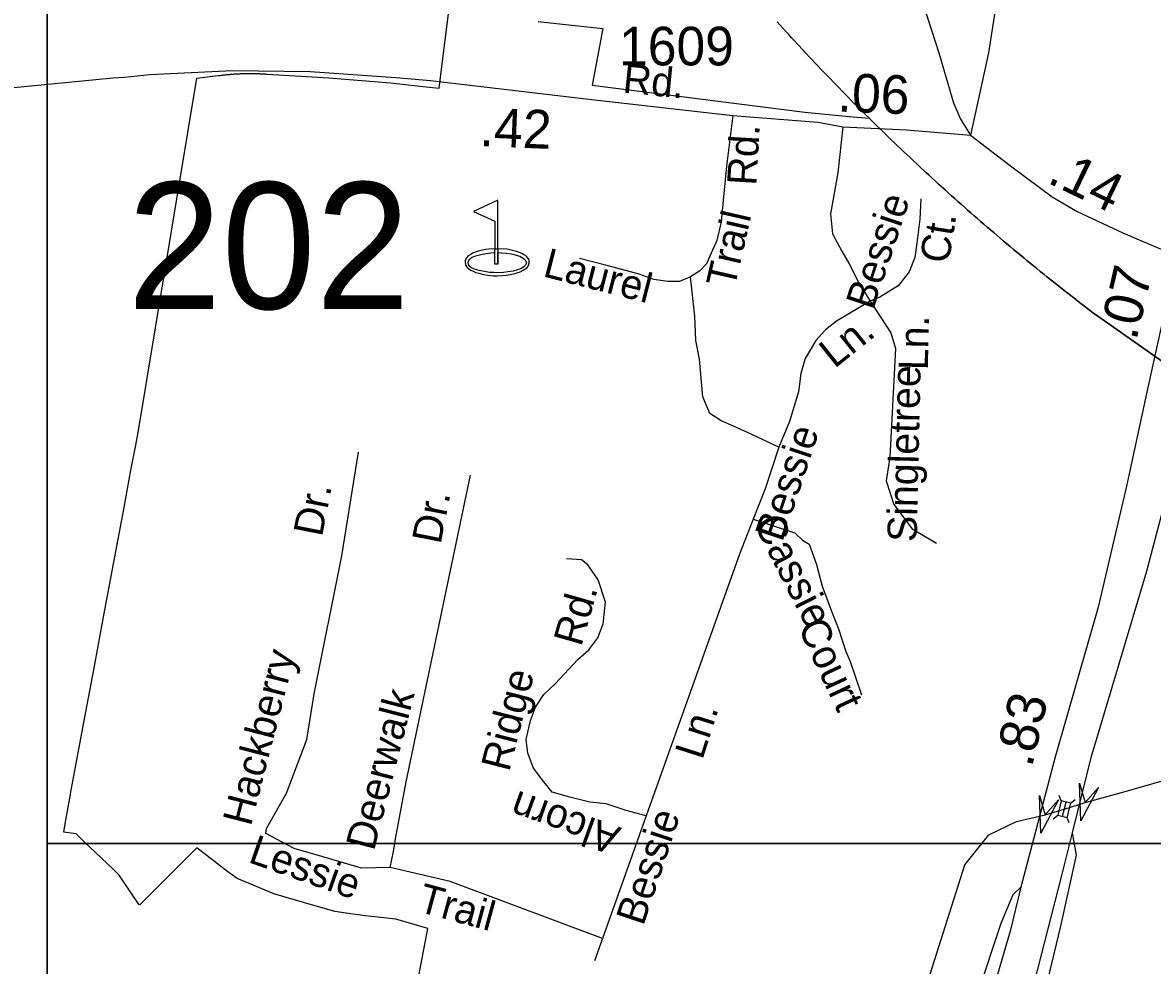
# Model space of a CAD drawing. Extents: x 2220236 to 2384410, y 720751 to 894131.
# Drawn here: x 2329728 to 2333388, y 816580 to 819633 of the extents above; entities that cross this region are included whole.
import ezdxf

# ---------------------------------------------------------------- set-up
doc = ezdxf.new("R2010")
doc.units = 0
doc.layers.add('Default', color=7, linetype='Continuous')

msp = doc.modelspace()

# ---------------------------------------------------------------- linework, layer by layer
at = {"layer": 'Default'}
for p, q in [((2333092.9, 817112.8), (2333086.1, 817130.4)), ((2333096.5, 817062.9), (2333108.2, 817109)), ((2333123.2, 817105.2), (2333137.6, 817117.3)), ((2333066.8, 817054.7), (2333081.2, 817066.8)), ((2333118.7, 817041.5), (2333111.8, 817059.1)), ((2331606.2, 816666.5), (2331580.5, 816594.5))]:
    msp.add_line(p, q, dxfattribs=at)
for points in [[(2329807.7, 835464.4), (2346103.7, 835464.4), (2346103.7, 816974.9), (2329807.7, 816974.9), (2329807.7, 835464.4)], [(2325398.9, 823881.8), (2329807.7, 823881.8), (2329807.7, 815539.8), (2325398.9, 815539.8), (2325398.9, 823881.8)], [(2331590.2, 821249.6), (2331707.7, 821214.3), (2331831.6, 821152.7), (2331883.8, 821119.4), (2331934.3, 821083.9), (2331968.4, 821056.3), (2332037.3, 820977), (2332090.4, 820877.6), (2332124.8, 820832), (2332227.6, 820679.2), (2332282.7, 820589.8), (2332401.5, 820336.8), (2332434.6, 820282.3), (2332452.8, 820245.9), (2332470.7, 820214), (2332551.1, 820028.4), (2332610.9, 819807.8), (2332650.2, 819678.1), (2332695.9, 819534.8), (2332743.7, 819372.6), (2332766.8, 819319.7), (2332798.6, 819268.1)], [(2332934.6, 819897.7), (2332903.2, 819846.5), (2332899.9, 819813.4), (2332856.9, 819535.5), (2332798.6, 819268.1)], [(2330991, 816439.2), (2331041.2, 816699.2), (2330937, 816729.7), (2330838, 816739.9), (2330776.2, 816748.9), (2330775, 816749.1), (2330739.2, 816754.3), (2330637.8, 816784), (2330542, 816811.5), (2330539.2, 816812.6), (2330423.5, 816861), (2330392.8, 816883.2), (2330292.8, 816960.2), (2330193.2, 816861.3), (2330175, 816843.4), (2330168, 816836.6), (2330128.2, 816796.9), (2330108.5, 816777.1), (2330106, 816776.5), (2330079, 816816.3), (2330041.2, 816872.2), (2330020.8, 816891.8), (2329926.5, 816981.5), (2329901, 817005.9), (2329861.5, 817010.9), (2329866.8, 817045.1), (2329868.5, 817056.3), (2329873, 817080.4), (2329880.8, 817121.9), (2329883, 817133.6), (2329884.5, 817142.1), (2329937, 817423.2), (2329958.2, 817537.2), (2329991.2, 817713.8), (2330022.5, 817880.8), (2330056.5, 818062.4), (2330079, 818183.5), (2330094.2, 818264.6), (2330104.2, 818318.3), (2330292.2, 819452.6), (2330361.8, 819461.1), (2330364.2, 819461.4), (2330366.8, 819461.8), (2330369.2, 819462.1), (2330371.8, 819462.4), (2330374.2, 819462.8), (2330376.5, 819463), (2330379, 819463.3), (2330381.5, 819463.6), (2330384, 819463.9), (2330386.5, 819464.1), (2330389, 819464.4), (2330391.5, 819464.6), (2330394, 819464.9), (2330396.5, 819465.1), (2330399, 819465.3), (2330401.5, 819465.5), (2330404, 819465.8), (2330406.5, 819465.9), (2330409, 819466.1), (2330411.5, 819466.3), (2330414, 819466.5), (2330416.5, 819466.6), (2330419, 819466.8), (2330421.5, 819466.9), (2330423, 819467), (2330424, 819467.1), (2330426.5, 819467.2), (2330429, 819467.3), (2330431.5, 819467.4), (2330434, 819467.6), (2330436.5, 819467.6), (2330439, 819467.8), (2330441.5, 819467.8), (2330444, 819467.9), (2330446.5, 819467.9), (2330449, 819468), (2330451.5, 819468.1), (2330454, 819468.1), (2330459, 819468.1), (2330461.5, 819468.2), (2330466.5, 819468.2), (2330469, 819468.1), (2330474, 819468.1), (2330476.5, 819468.1), (2330479, 819468), (2330481.5, 819468), (2330484, 819467.9), (2330486.5, 819467.9), (2330489, 819467.8), (2330491.5, 819467.7), (2330494, 819467.6), (2330496.5, 819467.5), (2330499, 819467.4), (2330501.5, 819467.2), (2330504, 819467.1), (2330506.5, 819467), (2330509, 819466.9), (2330511.5, 819466.7), (2330514, 819466.6), (2330516.5, 819466.4), (2330520, 819466.2), (2330719.5, 819453.7), (2330919.8, 819437.5), (2331034.8, 819425.1), (2331077.5, 819420.4), (2331085.5, 819482.1), (2331109, 819669.9)], [(2330991, 816439.2), (2331041.2, 816699.2), (2330937, 816729.7), (2330838, 816739.9), (2330776.2, 816748.9), (2330775, 816749.1), (2330739.2, 816754.3), (2330637.8, 816784), (2330542, 816811.5), (2330539.2, 816812.6), (2330423.5, 816861), (2330392.8, 816883.2), (2330292.8, 816960.2), (2330193.2, 816861.3), (2330175, 816843.4), (2330168, 816836.6), (2330128.2, 816796.9), (2330108.5, 816777.1), (2330106, 816776.5), (2330079, 816816.3), (2330041.2, 816872.2), (2330020.8, 816891.8), (2329926.5, 816981.5), (2329901, 817005.9), (2329861.5, 817010.9), (2329866.8, 817045.1), (2329868.5, 817056.3), (2329873, 817080.4), (2329880.8, 817121.9), (2329883, 817133.6), (2329884.5, 817142.1), (2329937, 817423.2), (2329958.2, 817537.2), (2329991.2, 817713.8), (2330022.5, 817880.8), (2330056.5, 818062.4), (2330079, 818183.5), (2330094.2, 818264.6), (2330104.2, 818318.3), (2330292.2, 819452.6), (2330361.8, 819461.1), (2330364.2, 819461.4), (2330366.8, 819461.8), (2330369.2, 819462.1), (2330371.8, 819462.4), (2330374.2, 819462.8), (2330376.5, 819463), (2330379, 819463.3), (2330381.5, 819463.6), (2330384, 819463.9), (2330386.5, 819464.1), (2330389, 819464.4), (2330391.5, 819464.6), (2330394, 819464.9), (2330396.5, 819465.1), (2330399, 819465.3), (2330401.5, 819465.5), (2330404, 819465.8), (2330406.5, 819465.9), (2330409, 819466.1), (2330411.5, 819466.3), (2330414, 819466.5), (2330416.5, 819466.6), (2330419, 819466.8), (2330421.5, 819466.9), (2330423, 819467), (2330424, 819467.1), (2330426.5, 819467.2), (2330429, 819467.3), (2330431.5, 819467.4), (2330434, 819467.6), (2330436.5, 819467.6), (2330439, 819467.8), (2330441.5, 819467.8), (2330444, 819467.9), (2330446.5, 819467.9), (2330449, 819468), (2330451.5, 819468.1), (2330454, 819468.1), (2330459, 819468.1), (2330461.5, 819468.2), (2330466.5, 819468.2), (2330469, 819468.1), (2330474, 819468.1), (2330476.5, 819468.1), (2330479, 819468), (2330481.5, 819468), (2330484, 819467.9), (2330486.5, 819467.9), (2330489, 819467.8), (2330491.5, 819467.7), (2330494, 819467.6), (2330496.5, 819467.5), (2330499, 819467.4), (2330501.5, 819467.2), (2330504, 819467.1), (2330506.5, 819467), (2330509, 819466.9), (2330511.5, 819466.7), (2330514, 819466.6), (2330516.5, 819466.4), (2330520, 819466.2), (2330719.5, 819453.7), (2330919.8, 819437.5), (2331034.8, 819425.1), (2331077.5, 819420.4), (2331085.5, 819482.1), (2331109, 819669.9)], [(2331398.2, 819636.1), (2331507.5, 819624.3), (2331607.8, 819613.5), (2331573, 819430.2), (2332261.5, 819342.6), (2332405.8, 819329.1), (2332471, 819323.1), (2332472, 819321.9), (2332530.5, 819264.6), (2332532, 819263.2), (2332536.2, 819259.1), (2332542, 819253.4), (2332552.2, 819243.8), (2332562.2, 819234.1), (2332572.5, 819224.4), (2332582.5, 819214.8), (2332603, 819195.6), (2332613.2, 819186), (2332623.5, 819176.4), (2332633.8, 819166.9), (2332654.2, 819147.9), (2332656, 819146.3), (2332664.5, 819138.4), (2332674.8, 819128.9), (2332685, 819119.4), (2332695.5, 819110), (2332705.8, 819100.6), (2332709, 819097.8), (2332716.2, 819091.2), (2332726.5, 819081.8), (2332737, 819072.5), (2332747.5, 819063.1), (2332758, 819053.8), (2332768.5, 819044.6), (2332778.8, 819035.2), (2332789.2, 819026), (2332796, 819020.3), (2332800, 819016.8), (2332810.5, 819007.6), (2332821, 818998.4), (2332831.5, 818989.2), (2332842.2, 818980.1), (2332852.8, 818970.9), (2332856.8, 818967.6), (2332863.5, 818961.8), (2332874, 818952.7), (2332884.8, 818943.6), (2332895.2, 818934.6), (2332906, 818925.5), (2332927.5, 818907.5), (2332938.2, 818898.5), (2332949, 818889.6), (2332959.8, 818880.6), (2332971.2, 818871.6), (2332981.2, 818862.8), (2332992.2, 818853.9), (2333003, 818845.1), (2333014, 818836.2), (2333024.8, 818827.4), (2333035.8, 818818.6), (2333046.5, 818809.9), (2333068.5, 818792.4), (2333079.5, 818783.7), (2333090.5, 818775), (2333101.2, 818766.3), (2333112.2, 818757.6), (2333123.5, 818749), (2333134.5, 818740.4), (2333145.5, 818731.8), (2333156.5, 818723.2), (2333167.8, 818714.7), (2333178.8, 818706.2), (2333189.8, 818697.6), (2333201, 818689.2), (2333203.5, 818687.3), (2333676.8, 818355.7)], [(2331398.2, 819636.1), (2331507.5, 819624.3), (2331607.8, 819613.5), (2331573, 819430.2), (2332261.5, 819342.6), (2332405.8, 819329.1), (2332471, 819323.1), (2332472, 819321.9), (2332530.5, 819264.6), (2332532, 819263.2), (2332536.2, 819259.1), (2332542, 819253.4), (2332552.2, 819243.8), (2332562.2, 819234.1), (2332572.5, 819224.4), (2332582.5, 819214.8), (2332603, 819195.6), (2332613.2, 819186), (2332623.5, 819176.4), (2332633.8, 819166.9), (2332654.2, 819147.9), (2332656, 819146.3), (2332664.5, 819138.4), (2332674.8, 819128.9), (2332685, 819119.4), (2332695.5, 819110), (2332705.8, 819100.6), (2332709, 819097.8), (2332716.2, 819091.2), (2332726.5, 819081.8), (2332737, 819072.5), (2332747.5, 819063.1), (2332758, 819053.8), (2332768.5, 819044.6), (2332778.8, 819035.2), (2332789.2, 819026), (2332796, 819020.3), (2332800, 819016.8), (2332810.5, 819007.6), (2332821, 818998.4), (2332831.5, 818989.2), (2332842.2, 818980.1), (2332852.8, 818970.9), (2332856.8, 818967.6), (2332863.5, 818961.8), (2332874, 818952.7), (2332884.8, 818943.6), (2332895.2, 818934.6), (2332906, 818925.5), (2332927.5, 818907.5), (2332938.2, 818898.5), (2332949, 818889.6), (2332959.8, 818880.6), (2332971.2, 818871.6), (2332981.2, 818862.8), (2332992.2, 818853.9), (2333003, 818845.1), (2333014, 818836.2), (2333024.8, 818827.4), (2333035.8, 818818.6), (2333046.5, 818809.9), (2333068.5, 818792.4), (2333079.5, 818783.7), (2333090.5, 818775), (2333101.2, 818766.3), (2333112.2, 818757.6), (2333123.5, 818749), (2333134.5, 818740.4), (2333145.5, 818731.8), (2333156.5, 818723.2), (2333167.8, 818714.7), (2333178.8, 818706.2), (2333189.8, 818697.6), (2333201, 818689.2), (2333203.5, 818687.3), (2333676.8, 818355.7)], [(2333676.8, 818355.7), (2333203.5, 818687.3), (2333201, 818689.2), (2333189.8, 818697.6), (2333178.8, 818706.2), (2333167.8, 818714.7), (2333156.5, 818723.2), (2333145.5, 818731.8), (2333134.5, 818740.4), (2333123.5, 818749), (2333112.2, 818757.6), (2333101.2, 818766.3), (2333090.5, 818775), (2333079.5, 818783.7), (2333068.5, 818792.4), (2333046.5, 818809.9), (2333035.8, 818818.6), (2333024.8, 818827.4), (2333014, 818836.2), (2333003, 818845.1), (2332992.2, 818853.9), (2332981.2, 818862.8), (2332971.2, 818871.6), (2332959.8, 818880.6), (2332949, 818889.6), (2332938.2, 818898.5), (2332927.5, 818907.5), (2332906, 818925.5), (2332895.2, 818934.6), (2332884.8, 818943.6), (2332874, 818952.7), (2332863.5, 818961.8), (2332856.8, 818967.6), (2332852.8, 818970.9), (2332842.2, 818980.1), (2332831.5, 818989.2), (2332821, 818998.4), (2332810.5, 819007.6), (2332800, 819016.8), (2332796, 819020.3), (2332789.2, 819026), (2332778.8, 819035.2), (2332768.5, 819044.6), (2332758, 819053.8), (2332747.5, 819063.1), (2332737, 819072.5), (2332726.5, 819081.8), (2332716.2, 819091.2), (2332709, 819097.8), (2332705.8, 819100.6), (2332695.5, 819110), (2332685, 819119.4), (2332674.8, 819128.9), (2332664.5, 819138.4), (2332656, 819146.3), (2332654.2, 819147.9), (2332633.8, 819166.9), (2332623.5, 819176.4), (2332613.2, 819186), (2332603, 819195.6), (2332582.5, 819214.8), (2332572.5, 819224.4), (2332562.2, 819234.1), (2332552.2, 819243.8), (2332542, 819253.4), (2332536.2, 819259.1), (2332532, 819263.2), (2332530.5, 819264.6), (2332472, 819321.9), (2332471, 819323.1), (2332462, 819331.7), (2332457.5, 819336.1), (2332452, 819341.6), (2332442, 819351.4), (2332432.2, 819361.4), (2332422.2, 819371.3), (2332412.5, 819381.2), (2332402.8, 819391.2), (2332392.8, 819401.2), (2332383, 819411.1), (2332373.2, 819421.2), (2332363.5, 819431.2), (2332353.8, 819441.2), (2332344, 819451.4), (2332334.2, 819461.4), (2332324.5, 819471.5), (2332315, 819481.6), (2332305.2, 819491.8), (2332295.5, 819501.9), (2332286, 819512.1), (2332276.5, 819522.3), (2332266.8, 819532.5), (2332263.5, 819536.1), (2332257.2, 819542.8), (2332238.2, 819563.2), (2332228.8, 819573.5), (2332219.2, 819583.8), (2332209.8, 819594.1), (2332200.2, 819604.5), (2332191, 819614.8), (2332181.5, 819625.2), (2332172, 819635.6)], [(2333676.8, 818355.7), (2333203.5, 818687.3), (2333201, 818689.2), (2333189.8, 818697.6), (2333178.8, 818706.2), (2333167.8, 818714.7), (2333156.5, 818723.2), (2333145.5, 818731.8), (2333134.5, 818740.4), (2333123.5, 818749), (2333112.2, 818757.6), (2333101.2, 818766.3), (2333090.5, 818775), (2333079.5, 818783.7), (2333068.5, 818792.4), (2333046.5, 818809.9), (2333035.8, 818818.6), (2333024.8, 818827.4), (2333014, 818836.2), (2333003, 818845.1), (2332992.2, 818853.9), (2332981.2, 818862.8), (2332971.2, 818871.6), (2332959.8, 818880.6), (2332949, 818889.6), (2332938.2, 818898.5), (2332927.5, 818907.5), (2332906, 818925.5), (2332895.2, 818934.6), (2332884.8, 818943.6), (2332874, 818952.7), (2332863.5, 818961.8), (2332856.8, 818967.6), (2332852.8, 818970.9), (2332842.2, 818980.1), (2332831.5, 818989.2), (2332821, 818998.4), (2332810.5, 819007.6), (2332800, 819016.8), (2332796, 819020.3), (2332789.2, 819026), (2332778.8, 819035.2), (2332768.5, 819044.6), (2332758, 819053.8), (2332747.5, 819063.1), (2332737, 819072.5), (2332726.5, 819081.8), (2332716.2, 819091.2), (2332709, 819097.8), (2332705.8, 819100.6), (2332695.5, 819110), (2332685, 819119.4), (2332674.8, 819128.9), (2332664.5, 819138.4), (2332656, 819146.3), (2332654.2, 819147.9), (2332633.8, 819166.9), (2332623.5, 819176.4), (2332613.2, 819186), (2332603, 819195.6), (2332582.5, 819214.8), (2332572.5, 819224.4), (2332562.2, 819234.1), (2332552.2, 819243.8), (2332542, 819253.4), (2332536.2, 819259.1), (2332532, 819263.2), (2332530.5, 819264.6), (2332472, 819321.9), (2332471, 819323.1), (2332462, 819331.7), (2332457.5, 819336.1), (2332452, 819341.6), (2332442, 819351.4), (2332432.2, 819361.4), (2332422.2, 819371.3), (2332412.5, 819381.2), (2332402.8, 819391.2), (2332392.8, 819401.2), (2332383, 819411.1), (2332373.2, 819421.2), (2332363.5, 819431.2), (2332353.8, 819441.2), (2332344, 819451.4), (2332334.2, 819461.4), (2332324.5, 819471.5), (2332315, 819481.6), (2332305.2, 819491.8), (2332295.5, 819501.9), (2332286, 819512.1), (2332276.5, 819522.3), (2332266.8, 819532.5), (2332263.5, 819536.1), (2332257.2, 819542.8), (2332238.2, 819563.2), (2332228.8, 819573.5), (2332219.2, 819583.8), (2332209.8, 819594.1), (2332200.2, 819604.5), (2332191, 819614.8), (2332181.5, 819625.2), (2332172, 819635.6)], [(2328738.8, 819385.7), (2328917.1, 819382.2), (2328965, 819384.6), (2329169, 819386.9), (2329428.8, 819397.7), (2329654.4, 819418.1), (2330019.9, 819454.1), (2330057.8, 819456.4), (2330139.7, 819465.2), (2330407.4, 819478.1), (2330659.3, 819474.8), (2330937.1, 819455.3), (2331049.5, 819445.4), (2331561.8, 819384.6), (2332029.1, 819332)], [(2332029.1, 819332), (2332008.2, 819167.8), (2331996, 819045.6), (2331990.7, 818988), (2331976.8, 818926.8), (2331954.1, 818876.2), (2331943.8, 818851.9), (2331921.1, 818827.5), (2331891.4, 818810)], [(2332029.1, 819332), (2332304.3, 819310.7), (2332385.5, 819294.9)], [(2332385.5, 819294.9), (2332368.5, 819146.4), (2332344.9, 819013.7), (2332351.9, 818949.1), (2332381.5, 818893.2), (2332406, 818851.3), (2332437.4, 818790.2), (2332474, 818730.8)], [(2332385.5, 819294.9), (2332590.9, 819286), (2332798.6, 819268.1)], [(2332798.6, 819268.1), (2332937.4, 819163), (2333063.3, 819068.2), (2333144.4, 819021.4), (2333292.4, 818952.6), (2333403.7, 818904.7), (2333422.2, 818896.8), (2333467.1, 818878.5)], [(2332638.3, 819061.9), (2332634.4, 818996), (2332624.7, 818918.4), (2332618.9, 818871.9), (2332599.5, 818825.4), (2332564.6, 818780.8), (2332504.5, 818743.9), (2332474, 818730.8)], [(2333467.1, 818878.5), (2333431.2, 818715.5), (2333373.1, 818451.6), (2333304.3, 818131.4), (2333211.8, 817739.8), (2333074.2, 817258.2), (2332962.1, 816833.3)], [(2331891.4, 818810), (2331856.5, 818794.3), (2331818.1, 818794.3), (2331772.8, 818801.3), (2331725.7, 818818.7), (2331624.5, 818844.9), (2331532, 818869.4)], [(2332177.4, 818257.6), (2332090.2, 818299.5), (2332030.9, 818325.7), (2331990.7, 818343.2), (2331954.1, 818367.6), (2331931.5, 818421.1), (2331921.1, 818543.4), (2331908.9, 818603.9), (2331905.4, 818682.5), (2331891.4, 818810)], [(2333129.1, 817009.3), (2333189.3, 817252.9), (2333369.1, 817853.6), (2333484.2, 818290.2), (2333583, 818653.8), (2333626.2, 818812.7)], [(2332474, 818730.8), (2332364.1, 818666.2), (2332329.2, 818638.3), (2332297.8, 818603.4), (2332262.9, 818545.7), (2332248.9, 818496.8), (2332242, 818437.5), (2332212.3, 818341.4), (2332177.4, 818257.6)], [(2332474, 818730.8), (2332540.3, 818627.8), (2332556, 818577.2), (2332537.3, 818226.2), (2332525.9, 818149.3), (2332550.3, 818072.5), (2332609.7, 817993.9), (2332688.2, 817946.8)], [(2332177.4, 818257.6), (2332133.8, 818123.1), (2332094.5, 818025.4)], [(2330515.9, 817007.2), (2330518.4, 817022.9), (2330582.3, 817137.9), (2330648.3, 817311.9), (2330672.2, 817458.9), (2330762.2, 817905.9), (2330816.2, 818241.8)], [(2330918.7, 816897.1), (2330929.6, 816949.1), (2330935.6, 816990.2), (2330970.7, 817174.2), (2331179.3, 818167.6)], [(2332094.5, 818025.4), (2332050.9, 817911.9), (2331748.2, 817064.3)], [(2332094.5, 818025.4), (2332229.5, 817980.6), (2332254.2, 817956.9), (2332275.6, 817944.3), (2332299.3, 817877.6), (2332318.4, 817807.7), (2332348.1, 817727.4), (2332372.5, 817666.3), (2332395.2, 817596.4), (2332409.2, 817563.9), (2332445.8, 817455.6)], [(2331748.2, 817064.3), (2331682.8, 817081.4), (2331618.1, 817103), (2331566, 817108.4), (2331501.2, 817124.6), (2331443.7, 817140.8), (2331413.1, 817178.5), (2331382.5, 817218.1), (2331364.5, 817266.7), (2331359.2, 817311.7), (2331373.5, 817372.9), (2331389.7, 817416), (2331416.7, 817457.4), (2331452.7, 817491.6), (2331526.4, 817570.8), (2331562.4, 817601.4), (2331591.1, 817640.9), (2331609.1, 817685.9), (2331616.3, 817756.1), (2331592.9, 817828.1), (2331558.8, 817876.6), (2331539, 817892.8), (2331490.4, 817896.4)], [(2332646.8, 816483.9), (2332780.3, 816905.3), (2332858, 817002.5), (2332947.9, 817046.2), (2333040.2, 817067.7), (2333102.3, 817086), (2333170.1, 817107.8), (2333300, 817143.4), (2333479.7, 817194.4), (2333669.1, 817189.6), (2333777.2, 816985.7), (2333852.2, 816995.3), (2333883.2, 817164), (2333966.2, 817206.8), (2334067.1, 817174.8), (2334100.1, 817133.5), (2334183.2, 817159.8), (2334199.2, 817226.1), (2334316, 817234.2), (2334409.1, 817126.4), (2334584.1, 817064.6)], [(2331748.2, 817064.3), (2331606.2, 816666.5)], [(2329807.7, 816974.9), (2370566.3, 816974.8), (2370566.3, 785046.7), (2329807.6, 785046.7), (2329807.7, 816974.9)], [(2330918.7, 816897.1), (2330825.6, 816894.6), (2330697.4, 816932.2), (2330607.9, 816958.8), (2330515.9, 817007.2)], [(2332388.9, 814250.6), (2332812.6, 815790.7), (2332895.4, 816096.4), (2333094.7, 816871.5), (2333129.1, 817009.3)], [(2332771, 815462.4), (2332803.9, 815596.3), (2332910.1, 815998.7), (2333002.7, 816338.6), (2333090.8, 816702.5), (2333142.1, 816936.5), (2333129.1, 817009.3)], [(2331606.2, 816666.5), (2331297.2, 816782.1), (2331113.4, 816851.1), (2330918.7, 816897.1)], [(2332962.1, 816833.3), (2332927.7, 816690.4), (2332660.6, 815779.1), (2332265.6, 814262.5)], [(2332962.1, 816833.3), (2332935.4, 816808.1), (2332896.9, 816716.1), (2332821.4, 816488), (2332604.7, 815795.7), (2332570.5, 815677.9), (2332546.3, 815564.2)]]:
    msp.add_lwpolyline(points, dxfattribs=at)
for points in [[(2331267.4, 819057.8), (2331188.2, 819021.1), (2331258.2, 818990.3), (2331258.2, 818900.8), (2331267.4, 818900.8), (2331267.4, 818888.3), (2331267.4, 818850.8), (2331267.4, 818888.3), (2331279.2, 818887.5), (2331294.5, 818885.9), (2331310.3, 818883.9), (2331320.8, 818881.7), (2331334.8, 818877.6), (2331338.2, 818876.5), (2331349.6, 818870.6), (2331355.6, 818865.2), (2331358.3, 818860.4), (2331359.8, 818855.6), (2331359.7, 818853.4), (2331359.1, 818851.4), (2331358.6, 818849.7), (2331357.6, 818847.8), (2331352.2, 818841.9), (2331344.3, 818837.1), (2331330.7, 818831.9), (2331317.4, 818828.2), (2331299.6, 818825.4), (2331286.1, 818823.4), (2331266, 818822.5), (2331254.8, 818823.4), (2331240.3, 818824.2), (2331223.8, 818826.4), (2331206.7, 818830.2), (2331192.2, 818834.5), (2331182.5, 818838.7), (2331176.5, 818843.5), (2331172.2, 818849.5), (2331170.9, 818854.5), (2331172.2, 818860), (2331175.7, 818865.5), (2331180, 818870.2), (2331184.5, 818872.9), (2331190.2, 818875.8), (2331199.8, 818879), (2331212.8, 818882.5), (2331229.3, 818885.5), (2331245.3, 818887.5), (2331258.2, 818888.3), (2331258.2, 818900.8), (2331267.4, 818900.8), (2331267.4, 818850.8), (2331258.2, 818850.8), (2331258.2, 818888.3), (2331258.2, 818900.8), (2331238, 818899), (2331228.2, 818898.1), (2331212.8, 818894.5), (2331200, 818891.3), (2331185.9, 818885.8), (2331179.7, 818882.3), (2331171.8, 818877.4), (2331166.7, 818871.9), (2331163.6, 818867.7), (2331161.6, 818861.6), (2331161.1, 818856.7), (2331162.4, 818849.5), (2331163.8, 818846), (2331168.3, 818839.8), (2331172.4, 818836.3), (2331179.4, 818831.5), (2331185.3, 818828.6), (2331196.5, 818823.9), (2331205.9, 818821.4), (2331221.1, 818817.7), (2331235.1, 818815), (2331253.3, 818813.3), (2331265.1, 818812.8), (2331282, 818813.8), (2331294.6, 818815.1), (2331307.8, 818817.4), (2331323.8, 818820.6), (2331339.4, 818825.9), (2331349.1, 818830.8), (2331358.3, 818836.5), (2331363.2, 818841.5), (2331366.2, 818845.6), (2331367.5, 818848.3), (2331368.2, 818850.4), (2331368.9, 818853.6), (2331369.3, 818857), (2331368.6, 818862.6), (2331366.3, 818867.7), (2331361.4, 818874.1), (2331358.3, 818877.4), (2331350.9, 818882.3), (2331345, 818885.7), (2331334.6, 818890), (2331327.5, 818892), (2331310.9, 818896.3), (2331297.2, 818898.8), (2331267.4, 818900.8)], [(2333213.6, 817156), (2333156.3, 817048.4), (2333152.2, 817170.3), (2333170.1, 817107.8)], [(2333083.7, 817115.9), (2333026.4, 817008.3), (2333022.2, 817130.2), (2333040.2, 817067.7)], [(2333111.8, 817059.1), (2333123.5, 817105.1), (2333092.9, 817112.9), (2333081.2, 817066.8)]]:
    msp.add_lwpolyline(points, close=True, dxfattribs=at)

# ---------------------------------------------------------------- texts
for s, height, p in [('1609', 125, (2331660.3, 819494.3)), ('202', 410.1, (2330067.6, 818705.7))]:
    msp.add_text(s, height=height, dxfattribs=at).set_placement(p)
for s, height, rotation, p in [('Rd.', 95, 354.3161, (2331669.8, 819406.8)), ('.06', 125, 357.7509, (2332366.5, 819345)), ('.42', 125, 357.7509, (2331207, 819232.9)), ('Rd.', 95, 86.6362, (2332104.7, 819103.8)), ('.14', 125, 334.191, (2333043.7, 819116.4)), ('Bessie', 95, 71.5882, (2332482.9, 818698.9)), ('Trail', 95, 77.1015, (2332034.1, 818769.5)), ('Ct.', 95, 80.8222, (2332727.6, 818849.7)), ('Laurel', 95, 345.5648, (2331410.1, 818812)), ('.07', 125, 76.8638, (2333335.9, 818600.8)), ('Ln.', 95, 88.6822, (2332660.4, 818506.6)), ('Ln.', 95, 38.629, (2332357.9, 818511)), ('Singletree', 95, 88.6822, (2332624.2, 817950.4)), ('Bessie', 95, 71.5882, (2332188.8, 817948.2)), ('Dr.', 95, 78.9014, (2330697.7, 817965.1)), ('Dr.', 95, 78.9014, (2331081.9, 817941.1)), ('Cassie', 95, 297.0855, (2332094.7, 818010.9)), ('Rd.', 95, 74.0721, (2331537.7, 817609.4)), ('Court', 95, 295.0047, (2332238, 817677)), ('Hackberry', 95, 75.513, (2330467, 817027.8)), ('Ridge', 95, 75.6442, (2331304, 817204.1)), ('Deerwalk', 95, 75.513, (2330866, 816947.9)), ('.83', 125, 76.8638, (2332997.6, 817218.3)), ('Ln.', 95, 72.3316, (2331929.9, 817243)), ('Alcorn', 95, 160.1158, (2331670.4, 817024.8)), ('Bessie', 95, 71.5882, (2331738.5, 816705)), ('Lessie', 95, 340.4627, (2330455.4, 816915.2)), ('Trail', 95, 344.8119, (2331003.9, 816755.3))]:
    msp.add_text(s, height=height, rotation=rotation, dxfattribs=at).set_placement(p)

doc.saveas('drawing.dxf')
